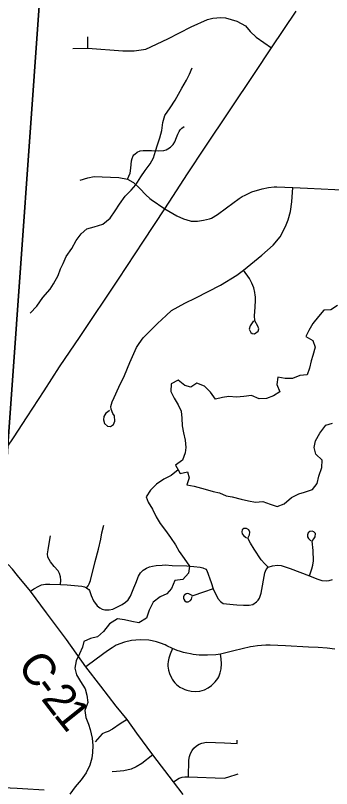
# Model space of a CAD drawing. Extents: x 114604 to 551442, y 316898 to 567001.
# Drawn here: x 221220 to 224171, y 455370 to 462592 of the extents above; entities that cross this region are included whole.
import ezdxf

# ---------------------------------------------------------------- set-up
doc = ezdxf.new("R2010")
doc.units = 0
for name, color, linetype in [('DV_X_County_Line', 7, 'Continuous'), ('GE_P_Alignment_1000_Cardinal_Points', 7, 'Continuous'), ('GE_P_Alignment_100_Stations', 7, 'Continuous'), ('GE_P_Alignment_500_Bearings', 7, 'Continuous'), ('GE_P_Alignment_500_Distances', 7, 'Continuous'), ('MT_X_Edge_Line', 7, 'Continuous'), ('PM_P_Cells', 7, 'Continuous'), ('PM_P_CL_Double_Solid', 7, 'Continuous')]:
    doc.layers.add(name, color=color, linetype=linetype)

msp = doc.modelspace()

# ---------------------------------------------------------------- linework, layer by layer
at = {"layer": 'DV_X_County_Line'}
msp.add_lwpolyline([(222737.6, 458347), (222672.8, 458294.9), (222605, 458258.8), (222537.1, 458212.6), (222479.2, 458158.5), (222441.4, 458096.3), (222459.4, 458046.3), (222499.4, 457978.3), (222533.5, 457908.3), (222569.5, 457846.3), (222621.5, 457780.3), (222667.5, 457716.3), (222713.5, 457646.3), (222749.5, 457584.3), (222793.6, 457518.3), (222845.6, 457448.4), (222835.7, 457382.3), (222783.8, 457324.1), (222707.9, 457312), (222678, 457239.9), (222634.1, 457187.7), (222570.2, 457159.6), (222506.4, 457111.5), (222468.5, 457037.3), (222444.6, 456961.2), (222372.8, 456917.1), (222304.8, 456929), (222236.9, 456946.9), (222171, 456956.8), (222099.1, 456908.6), (222041.3, 456838.5), (221985.4, 456786.3), (221921.5, 456772.2), (221859.6, 456742.1), (221845.7, 456690), (221817.8, 456627.9), (221785.9, 456561.8), (221774, 456495.7), (221790, 456431.6), (221828.1, 456369.6), (221872.1, 456301.7), (221886.1, 456241.6), (221894.2, 456173.6), (221866.3, 456099.4), (221876.4, 456033.4), (221902.4, 455971.4), (221916.5, 455921.3), (221934.5, 455841.3), (221942.6, 455773.2), (221938.7, 455707.2), (221932.7, 455653.1), (221912.8, 455587), (221880.9, 455516.9), (221833.1, 455450.7), (221777.2, 455386.6), (221727.4, 455318.4)], dxfattribs=at)
at = {"layer": 'GE_P_Alignment_1000_Cardinal_Points'}
for p, q in [((221895.4, 462284.7), (221895.6, 462393.4)), ((221972.4, 456577.5), (221876.6, 456506.5))]:
    msp.add_line(p, q, dxfattribs=at)
for points in [[(221754.9, 462284.4), (221895.4, 462284.7), (222222.6, 462261.1), (222327.7, 462260), (222437, 462275.6), (222641.2, 462374.5), (222860.7, 462486.4), (223011.2, 462553.1), (223061.1, 462565.5), (223136.9, 462572), (223180.9, 462568.3), (223234.9, 462552.7), (223285, 462537.1), (223366, 462495.1), (223412.3, 462442.6), (223467.4, 462388.3), (223611.7, 462289.7)], [(222265.6, 461061.9), (222289.2, 461119.7), (222297.3, 461165.9), (222304.5, 461235), (222308.7, 461256.9), (222319.1, 461278.9), (222326.3, 461288.7), (222334.8, 461297.5), (222357.4, 461314.1), (222383, 461325.9), (222410.6, 461331.7), (222451, 461331.4), (222490.2, 461328.8), (222555.8, 461326.2), (222604.3, 461329.8), (222627.1, 461337.4), (222641.6, 461344.3), (222668.1, 461362.2), (222690.6, 461385), (222708.1, 461411.8), (222724.1, 461451.8), (222735.8, 461483.8), (222748.4, 461508.4), (222757.1, 461522.3), (222771.9, 461537.4), (222794.4, 461554.2)], [(221822.4, 461054.4), (221894.2, 461076), (221954, 461086.4), (222029.3, 461085.8), (222185.5, 461079.2), (222265.6, 461061.9), (222315.7, 461034.8)], [(222315.7, 461034.8), (222320.7, 461032.1), (222382.2, 460976), (222437.8, 460917.1), (222475.2, 460883.4)], [(222098.8, 458901.9), (222078, 458885), (222064.3, 458875.1), (222046.4, 458846.4), (222043.2, 458814.2), (222052.2, 458781.3), (222079.2, 458754.9), (222108.4, 458750.8), (222135, 458770.3), (222148.5, 458801.1), (222144.7, 458851.6), (222129, 458872.7), (222114.2, 458915.4), (222108.7, 458940), (222121.9, 458982.7), (222140.9, 459022.1), (222185.8, 459118.2), (222237, 459229.6), (222286.9, 459349.6), (222351.1, 459489.9), (222374.7, 459527), (222413.5, 459580.5), (222461.4, 459631), (222546.1, 459712.9), (222625.7, 459789.6), (222677.8, 459835.3), (222802.3, 459903), (222903.5, 459954.3), (223134.2, 460073.5), (223285.4, 460164.8), (223347.4, 460211.4), (223518.7, 460353), (223625.3, 460445.3), (223690.2, 460525.3), (223741.5, 460619.5), (223767.3, 460683.7), (223788.5, 460761.9), (223799.2, 460849.3), (223809, 460984.8)], [(223363.8, 460912.7), (223427.9, 460942.7), (223524.5, 460972.1), (223582.2, 460983.8), (223634.8, 460989.5), (223661.2, 460989.9), (223809, 460984.8), (223945.7, 460979.1), (224457.8, 460953.7)], [(222851.4, 460674.3), (222861.1, 460671.7), (222894.9, 460669.9), (222920, 460671.4), (222974, 460679), (223030.8, 460693.3), (223049.8, 460699.6), (223106.2, 460733.6), (223189, 460794.9), (223307.4, 460882.8), (223336.4, 460899.9), (223363.8, 460912.7)], [(222475.2, 460883.4), (222487.6, 460872.2), (222614.9, 460785.8)], [(222614.9, 460785.8), (222726.2, 460721.2), (222788.3, 460691.4), (222851.4, 460674.3)], [(223443, 459739), (223411.7, 459691.6), (223401.8, 459660.1), (223416.2, 459630.5), (223430.6, 459621.7), (223451.8, 459619.1), (223485.9, 459641.4), (223491.8, 459665.8), (223483.7, 459689.6), (223455.8, 459739.8), (223452.4, 459788.2), (223454, 459823.1), (223458.5, 459869.7), (223460.5, 459929.7), (223459.4, 459964.3), (223458.7, 459978.8), (223455.4, 460003.2), (223444.4, 460048.8), (223427.4, 460092.5), (223404.6, 460133.5), (223347.4, 460211.4)], [(221883.9, 457245.5), (221897.6, 457263.2), (221908.3, 457283.8), (221919.5, 457313), (221964.1, 457490.4), (221994, 457604.7), (222015.3, 457698), (222027.2, 457758.2), (222046.3, 457829.5)], [(223579.7, 457437.6), (223548.7, 457468.2), (223515, 457507.5), (223448.9, 457605.8), (223412.7, 457663.6), (223388.9, 457709.1), (223404.8, 457738.8), (223407.1, 457763.5), (223397, 457788.1), (223375.9, 457800.3), (223352.5, 457798.9), (223337.8, 457786.5), (223331.7, 457767.9), (223336.8, 457748.2), (223353, 457731), (223377.8, 457712.7)], [(221639.8, 457275), (221642.5, 457318), (221641.4, 457346.9), (221632.3, 457377.3), (221617.3, 457405.2), (221581.2, 457443.7), (221545.8, 457488.2), (221523.2, 457530.1), (221518.7, 457563.7), (221524, 457598.7), (221529.5, 457621.1), (221545.5, 457731.8)], [(223964.7, 457357.1), (223986.7, 457421.9), (223997.2, 457457.2), (224000.9, 457498.3), (223998.2, 457595.1), (223989.8, 457680.2), (224013, 457712.6), (224018.8, 457721.5), (224019.5, 457752.8), (224006.7, 457767.4), (223989.1, 457773.1), (223968.6, 457770.1), (223952, 457757.2), (223947.3, 457740.5), (223947.4, 457720), (223956.3, 457704.4), (223977, 457684)], [(221361.4, 457213.7), (221391.2, 457236.4), (221437.3, 457261.4), (221463.8, 457272.1), (221498.8, 457278.1), (221542.2, 457279.5), (221639.8, 457275), (221701.4, 457272.1), (221840.6, 457259.9), (221852.7, 457258.3), (221864.4, 457255.1), (221883.9, 457245.5), (221895.7, 457236.8), (221904.2, 457228.2), (221911.5, 457218.5), (221925.1, 457173.2), (221947.3, 457123.3), (221981.3, 457075.9), (222006.8, 457056.8), (222028.5, 457046.2), (222054.7, 457039.5), (222095.5, 457038.2), (222127.8, 457046.9), (222167.7, 457063.4), (222215.2, 457090.7), (222247.4, 457112.5), (222271.9, 457134.2), (222292.6, 457168.1), (222324.5, 457244.2), (222344.1, 457289.2), (222367, 457353.5), (222386.7, 457385.3), (222412.3, 457410.5), (222443, 457429), (222470.4, 457440.9), (222499.4, 457448.6), (222532.7, 457454.7), (222589.3, 457457.6), (222617.6, 457459.4), (222683.4, 457453.3), (222819.1, 457450.6), (222885.7, 457444.8), (222945.3, 457438.3), (222968.9, 457431.6), (222995.9, 457418), (223007.9, 457405.9), (223048.4, 457294.4), (223064.6, 457236.5), (223108, 457144.1), (223134.1, 457117.1), (223157.6, 457100), (223252.8, 457088.3), (223287.3, 457086.1), (223350.3, 457084.1), (223400.9, 457082), (223435.4, 457089.7), (223469.8, 457113.4), (223485.7, 457129.5), (223497.9, 457146.9), (223513.6, 457196.4), (223548, 457384.3), (223561.4, 457417.7), (223579.7, 457437.6), (223619.1, 457451.5), (223666, 457455.5), (223700.6, 457452.1), (223783.3, 457424.3), (223964.7, 457357.1), (224032.4, 457328.3), (224081.4, 457313), (224121.5, 457310.3), (224147.9, 457313.5), (224179.2, 457322.5)], [(223064.6, 457236.5), (222975.3, 457203.6), (222874.5, 457171.3), (222839, 457189.3), (222823.8, 457190.5), (222813.1, 457187.9), (222800.5, 457180.2), (222794.9, 457175.1), (222789.3, 457160.5), (222788.1, 457149.2), (222790.7, 457137.8), (222799.7, 457124), (222813.7, 457113.4), (222833.2, 457114.1), (222853.3, 457125.6), (222862.7, 457139.6), (222870.7, 457163.7)], [(222632.5, 456704.5), (222616.3, 456712.3), (222574.2, 456729.5), (222536.4, 456740.8), (222495.6, 456750.9), (222463.5, 456755.1), (222384.6, 456760.1), (222303.8, 456751.8), (222239.3, 456736.5), (222160.1, 456708.1), (222121.6, 456684.8), (222077.7, 456655.6), (221972.4, 456577.5)], [(224202.2, 456672.7), (224128.7, 456682.5), (224045.8, 456686), (223955.9, 456692.2), (223741.6, 456703.8), (223597.2, 456709.7), (223557.7, 456709), (223518.2, 456706.7), (223478.9, 456702.8), (223439.7, 456697.3), (223415.2, 456693.1), (223335.8, 456676.1), (223257, 456655.4), (223133, 456626.4), (223091.8, 456620.1), (223013.4, 456615), (222934.7, 456616.2), (222907.1, 456618.3), (222879.6, 456622), (222854.1, 456626.9), (222818.8, 456633.3), (222788.8, 456640.5), (222759.2, 456649.2), (222730, 456659.5), (222686.7, 456678.7), (222632.5, 456704.5)], [(222686.7, 456678.7), (222663.6, 456623.9), (222650.5, 456588.5), (222645.3, 456556), (222642.4, 456530.4), (222643.1, 456512), (222648.3, 456475), (222656.8, 456443.6), (222675.2, 456405.4), (222683.7, 456390.8), (222696, 456373.5), (222709.2, 456357.9), (222723.6, 456343.4), (222739, 456330.1), (222755.4, 456318), (222781.5, 456303.1), (222800.1, 456294.9), (222819.4, 456288.2), (222859.2, 456279.5), (222899.8, 456277.1), (222940.4, 456281), (222983.8, 456293.2), (223019.2, 456310.2), (223051.3, 456332.7), (223085.6, 456366.4), (223108.4, 456397.9), (223117.9, 456415), (223132.4, 456451.1), (223140.5, 456486.8), (223142.7, 456534.1), (223138.7, 456581.4), (223133, 456626.4)], [(222261.6, 456013.6), (222198.4, 455975.6), (222124.9, 455924.2), (222086.3, 455902.1), (222058.5, 455893.4), (222029.5, 455879.9), (221964.7, 455805.5)], [(222833.9, 455480.1), (222839.1, 455634.6), (222843.9, 455668.4), (222853.8, 455697.6), (222868.7, 455724.6), (222885.9, 455746.4), (222911.2, 455768.9), (222934.9, 455783.5), (222960.5, 455794.2), (223003, 455802.6), (223172.9, 455796), (223288.8, 455790.6), (223290.1, 455822.3)], [(222503.2, 455685.9), (222398.6, 455605.4), (222348.1, 455573.4), (222298.5, 455551.7), (222230.7, 455536), (222164.1, 455528.2), (222121.5, 455525.9)], [(222694.6, 455433.5), (222747, 455466.5), (222756.9, 455471.1), (222775.4, 455477), (222801.7, 455479.7), (222833.9, 455480.1), (223169.2, 455468.4), (223201, 455475.8), (223299.4, 455508.9)]]:
    msp.add_lwpolyline(points, dxfattribs=at)
at = {"layer": 'GE_P_Alignment_100_Stations'}
msp.add_lwpolyline([(221040.1, 455384.3), (221236.4, 455373), (221285.5, 455370.1), (221488.1, 455358.4)], dxfattribs=at)
at = {"layer": 'GE_P_Alignment_500_Bearings'}
for points in [[(221120, 458524.2), (221148.7, 458568.2), (221200, 458646.5), (221328.4, 458842.3), (221486.8, 459085.6), (221631.9, 459309), (221823.4, 459593), (222181.3, 460129.3), (222416.4, 460484.7), (222614.9, 460785.8), (222688.6, 460900.2), (222825.7, 461112.6), (222990.2, 461361.8), (223450.8, 462049.3), (223611.7, 462289.7), (223838.9, 462631.4)], [(222784.1, 455315.2), (222694.6, 455433.5), (222503.2, 455685.9), (222352.9, 455887.1), (222261.6, 456013.6), (222159.4, 456138.2), (222015.7, 456325.9), (221876.6, 456506.5), (221695.2, 456761.4), (221510.1, 457011.6), (221361.4, 457213.7), (221238.5, 457361.4), (221193.3, 457418.5), (221152, 457462.3)]]:
    msp.add_lwpolyline(points, dxfattribs=at)
at = {"layer": 'GE_P_Alignment_500_Distances'}
for points in [[(222239.9, 477193.3), (221917.5, 471978.6), (221828.5, 470424.3), (221766.8, 469353.7), (221761.8, 469184.4), (221696.1, 466931.5), (221678.3, 466636.6), (221672.6, 466439), (221653, 466304.7), (221639, 465931), (221599.5, 465247.4), (221497.9, 463622.5), (221474, 463165.5), (221147.5, 458571), (221086.7, 457512.8), (220986.5, 455386.8), (220960.2, 454973.5), (220889.3, 453866.4), (220716.1, 450708.4)], [(220716.1, 450708.4), (220889.3, 453866.4), (220960.2, 454973.5), (220986.5, 455386.8), (221086.7, 457512.8), (221147.5, 458571), (221474, 463165.5)]]:
    msp.add_lwpolyline(points, dxfattribs=at)
at = {"layer": 'MT_X_Edge_Line'}
for p, q in [((222712.7, 458391.1), (222737.6, 458347)), ((222737.6, 458347), (222756.7, 458313.1))]:
    msp.add_line(p, q, dxfattribs=at)
for points in [[(224227.2, 459881), (224165.3, 459842.9), (224097.4, 459838.8), (224049.5, 459780.6), (223995.6, 459714.5), (223959.8, 459648.3), (223931.9, 459592.2), (223995.8, 459556.3), (224017.9, 459492.3), (223996, 459416.2), (223980.1, 459364.1), (223966.1, 459298), (223942.2, 459235.9), (223874.3, 459229.8), (223806.4, 459201.7), (223736.5, 459201.5), (223670.6, 459213.4), (223658.7, 459145.4), (223688.7, 459077.3), (223628.8, 459037.2), (223563, 459015.1), (223495, 459009), (223423.1, 459040.9), (223351.2, 459032.7), (223283.3, 459024.6), (223211.4, 459032.5), (223151.5, 459024.4), (223087.5, 459006.3), (223039.5, 459072.3), (222985.5, 459130.2), (222911.6, 459158.2), (222855.7, 459120), (222799.8, 459133.9), (222737.8, 459183.9), (222673.9, 459151.8), (222670, 459079.7), (222700, 459015.7), (222740, 458955.7), (222766.1, 458895.6), (222772.1, 458829.6), (222776.2, 458759.5), (222788.3, 458691.5), (222804.3, 458623.5), (222810.4, 458555.4), (222804.5, 458505.3), (222778.6, 458437.2), (222712.7, 458391.1)], [(222756.7, 458313.1), (222826.6, 458329.2), (222840.7, 458271.2), (222818.8, 458207.1), (222888.7, 458193.2), (222956.6, 458177.3), (223012.6, 458161.3), (223066.5, 458145.4), (223124.5, 458131.5), (223188.4, 458105.6), (223242.4, 458093.6), (223326.3, 458073.8), (223394.2, 458057.8), (223460.2, 458043.9), (223530.1, 458052.1), (223598, 458026.1), (223664, 458006.2), (223729.8, 458028.4), (223797.7, 458088.5), (223865.6, 458122.7), (223919.5, 458138.8), (223993.4, 458162.9), (224037.3, 458221.1), (224053.2, 458287.2), (224081, 458369.3), (224083, 458437.4), (224025, 458493.3), (224008.9, 458557.4), (224020.8, 458619.4), (224062.7, 458689.6), (224118.5, 458763.7), (224180.5, 458781.9)]]:
    msp.add_lwpolyline(points, dxfattribs=at)
at = {"layer": 'PM_P_Cells'}
msp.add_lwpolyline([(221357, 459811.9), (221420.4, 459876.5), (221475.6, 459957.1), (221544.9, 460033.8), (221574.5, 460084.1), (221617.8, 460162.5), (221641.2, 460224.8), (221664.8, 460275), (221694.2, 460339.3), (221747.6, 460413.9), (221786.9, 460488.3), (221832.3, 460552.7), (221885.9, 460597.2), (221953.6, 460617.8), (222035.4, 460640.6), (222102.8, 460699.2), (222152.2, 460765.7), (222189.6, 460830), (222245, 460904.6), (222298.5, 460959.1), (222344, 461009.5), (222391.3, 461084), (222430.8, 461142.4), (222476.2, 461206.9), (222507.7, 461261.2), (222527.2, 461323.4), (222544.7, 461383.6), (222568.1, 461447.9), (222587.5, 461516.1), (222596.9, 461592.3), (222614.3, 461658.5), (222663.7, 461729), (222711.1, 461799.4), (222740.6, 461855.7), (222774.1, 461912.1), (222815.4, 461988.5), (222844.9, 462044.8), (222870.4, 462101.1)], dxfattribs=at)

# ---------------------------------------------------------------- texts
at = {"layer": 'PM_P_CL_Double_Solid'}
for s, rotation, p in [('C', 305.05293, (221230.4, 456519.8)), ('2', 307.46796, (221453, 456207.7)), ('-', 306.28064, (221376, 456312.4)), ('1', 308.68768, (221569.7, 456055.5))]:
    msp.add_text(s, height=300, rotation=rotation, dxfattribs=at).set_placement(p)

doc.saveas('drawing.dxf')
